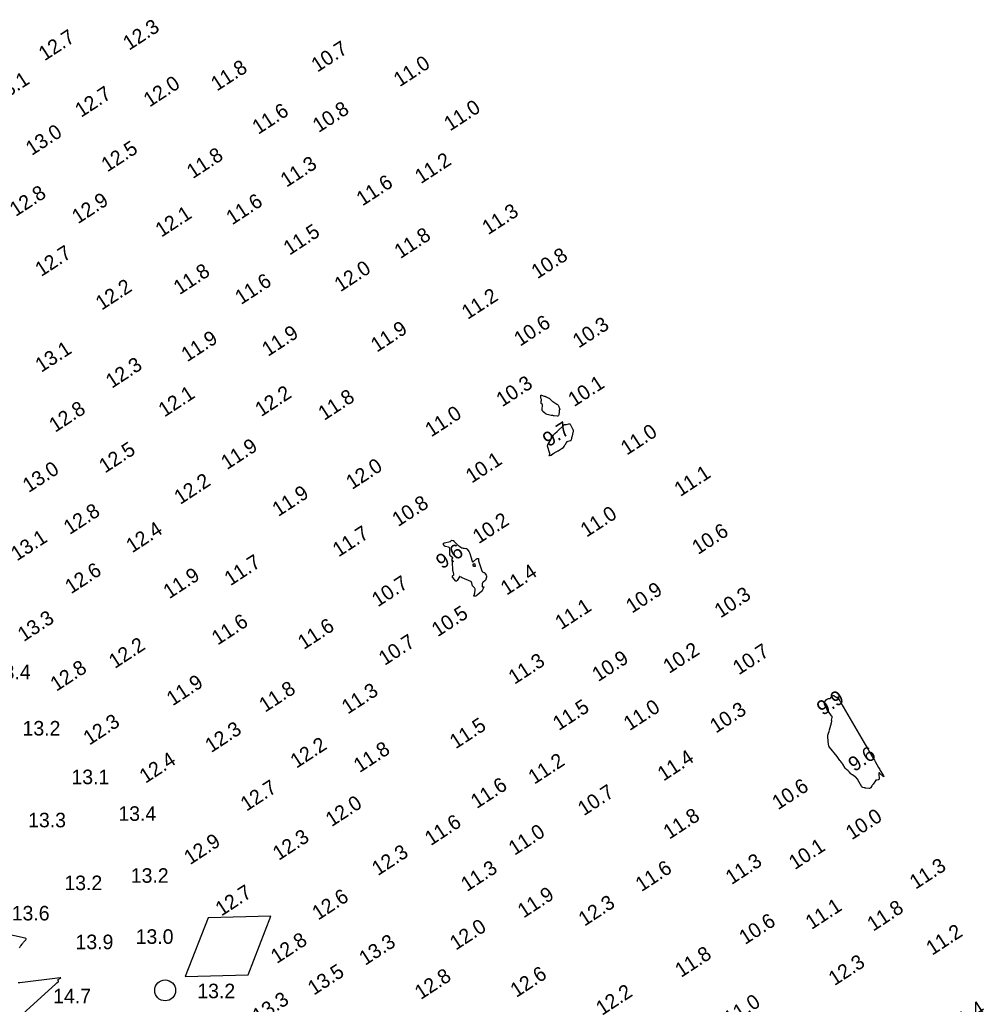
# Model space of a CAD drawing. Extents: x 1023796 to 1112670, y 656573 to 837340.
# Drawn here: x 1101649.4 to 1101981.1, y 687647 to 687985.5 of the extents above; entities that cross this region are included whole.
import ezdxf

# ---------------------------------------------------------------- set-up
doc = ezdxf.new("R2010")
doc.units = 0
for name, color, linetype in [('V-CHAN-CONT-10FT', 7, 'Continuous'), ('V-CHAN-CONT-15FT', 7, 'Continuous'), ('V-CHAN-NAID', 7, 'Continuous'), ('V-TOPO-SOUN', 7, 'Continuous')]:
    doc.layers.add(name, color=color, linetype=linetype)

msp = doc.modelspace()

# ---------------------------------------------------------------- linework, layer by layer
at = {"layer": 'V-CHAN-CONT-10FT'}
for points in [[(1101834.92, 687850.89), (1101834.9, 687850.8), (1101834.89, 687850.71), (1101834.76, 687849.6), (1101834.71, 687849.41), (1101834.61, 687849.28), (1101834.46, 687849.21), (1101834.27, 687849.2), (1101833.19, 687849.3), (1101832.94, 687849.32), (1101832.69, 687849.36), (1101832.44, 687849.4), (1101832.19, 687849.45), (1101830.8, 687849.77), (1101830.58, 687849.83), (1101830.38, 687849.92), (1101830.19, 687850.04), (1101830.01, 687850.18), (1101829.32, 687850.8), (1101829.17, 687850.97), (1101829.08, 687851.15), (1101829.03, 687851.35), (1101829.04, 687851.57), (1101829.23, 687852.96), (1101829.23, 687853.04), (1101829.22, 687853.12), (1101829.18, 687853.18), (1101829.13, 687853.24), (1101828.86, 687853.45), (1101828.81, 687853.51), (1101828.77, 687853.57), (1101828.74, 687853.64), (1101828.73, 687853.72), (1101828.72, 687854.06), (1101828.72, 687854.14), (1101828.73, 687854.21), (1101828.74, 687854.28), (1101828.75, 687854.36), (1101828.82, 687854.64), (1101828.83, 687854.71), (1101828.83, 687854.78), (1101828.82, 687854.85), (1101828.8, 687854.92), (1101828.65, 687855.31), (1101828.62, 687855.4), (1101828.6, 687855.49), (1101828.59, 687855.58), (1101828.58, 687855.68), (1101828.58, 687856.22), (1101828.59, 687856.32), (1101828.63, 687856.38), (1101828.71, 687856.41), (1101828.81, 687856.39), (1101829.77, 687856.09), (1101829.94, 687856.03), (1101830.12, 687855.96), (1101830.29, 687855.89), (1101830.46, 687855.82), (1101831.17, 687855.49), (1101831.32, 687855.42), (1101831.45, 687855.33), (1101831.58, 687855.23), (1101831.7, 687855.11), (1101832.16, 687854.64), (1101832.28, 687854.52), (1101832.4, 687854.42), (1101832.54, 687854.32), (1101832.67, 687854.23), (1101834.12, 687853.33), (1101834.29, 687853.21), (1101834.43, 687853.08), (1101834.54, 687852.92), (1101834.63, 687852.74), (1101835.04, 687851.78), (1101835.07, 687851.69), (1101835.08, 687851.6), (1101835.08, 687851.52), (1101835.06, 687851.43), (1101834.96, 687851.07), (1101834.94, 687850.98)], [(1101839.54, 687844.74), (1101839.57, 687844.67), (1101839.59, 687844.61), (1101839.68, 687844.33), (1101839.7, 687844.26), (1101839.71, 687844.19), (1101839.71, 687844.12), (1101839.7, 687844.05), (1101839.22, 687842), (1101839.19, 687841.87), (1101839.16, 687841.75), (1101839.13, 687841.62), (1101839.1, 687841.5), (1101838.98, 687841), (1101838.93, 687840.88), (1101838.87, 687840.79), (1101838.78, 687840.72), (1101838.67, 687840.67), (1101837.89, 687840.45), (1101837.73, 687840.39), (1101837.58, 687840.3), (1101837.46, 687840.19), (1101837.35, 687840.06), (1101836.8, 687839.23), (1101836.73, 687839.13), (1101836.66, 687839.02), (1101836.6, 687838.91), (1101836.54, 687838.8), (1101836.29, 687838.36), (1101836.22, 687838.26), (1101836.14, 687838.16), (1101836.05, 687838.08), (1101835.95, 687838.01), (1101834.91, 687837.4), (1101834.73, 687837.3), (1101834.54, 687837.19), (1101834.36, 687837.09), (1101834.17, 687836.99), (1101833.3, 687836.53), (1101833.18, 687836.46), (1101833.06, 687836.38), (1101832.94, 687836.29), (1101832.83, 687836.2), (1101832.21, 687835.61), (1101832.2, 687835.61), (1101832.2, 687835.61), (1101832.19, 687835.6), (1101832.18, 687835.6), (1101832.15, 687835.61), (1101832.14, 687835.61), (1101832.14, 687835.61), (1101832.13, 687835.61), (1101832.12, 687835.61), (1101831.38, 687835.49), (1101831.34, 687835.49), (1101831.32, 687835.5), (1101831.33, 687835.51), (1101831.36, 687835.54), (1101831.5, 687835.66), (1101831.54, 687835.7), (1101831.57, 687835.73), (1101831.59, 687835.77), (1101831.61, 687835.82), (1101831.71, 687836.12), (1101831.73, 687836.18), (1101831.73, 687836.25), (1101831.73, 687836.31), (1101831.71, 687836.38), (1101830.94, 687838.84), (1101830.92, 687838.9), (1101830.92, 687838.97), (1101830.92, 687839.03), (1101830.93, 687839.09), (1101831, 687839.34), (1101831.02, 687839.4), (1101831.04, 687839.46), (1101831.07, 687839.52), (1101831.1, 687839.57), (1101832.99, 687842.68), (1101833.08, 687842.82), (1101833.19, 687842.96), (1101833.31, 687843.09), (1101833.44, 687843.21), (1101834.23, 687843.88), (1101834.24, 687843.89), (1101834.26, 687843.9), (1101834.27, 687843.91), (1101834.28, 687843.92), (1101834.31, 687843.97), (1101834.32, 687843.98), (1101834.33, 687843.99), (1101834.34, 687844), (1101834.35, 687844.01), (1101836.57, 687846.25), (1101836.63, 687846.3), (1101836.69, 687846.33), (1101836.77, 687846.34), (1101836.84, 687846.34), (1101837.17, 687846.3), (1101837.25, 687846.3), (1101837.33, 687846.3), (1101837.41, 687846.31), (1101837.48, 687846.33), (1101838.21, 687846.56), (1101838.34, 687846.58), (1101838.46, 687846.56), (1101838.56, 687846.49), (1101838.65, 687846.38), (1101839.48, 687844.87), (1101839.51, 687844.81)], [(1101807.16, 687800.21), (1101807.19, 687800.16), (1101807.2, 687800.1), (1101807.2, 687799.55), (1101807.2, 687799.44), (1101807.22, 687799.32), (1101807.24, 687799.21), (1101807.27, 687799.1), (1101808.26, 687796.06), (1101808.31, 687795.94), (1101808.38, 687795.85), (1101808.46, 687795.77), (1101808.57, 687795.7), (1101809.04, 687795.49), (1101809.15, 687795.43), (1101809.25, 687795.36), (1101809.33, 687795.27), (1101809.4, 687795.16), (1101809.82, 687794.47), (1101809.9, 687794.32), (1101809.94, 687794.16), (1101809.95, 687793.99), (1101809.92, 687793.82), (1101809.74, 687793.09), (1101809.68, 687792.92), (1101809.6, 687792.77), (1101809.49, 687792.64), (1101809.35, 687792.52), (1101808.73, 687792.06), (1101808.6, 687791.95), (1101808.52, 687791.82), (1101808.46, 687791.66), (1101808.44, 687791.5), (1101808.45, 687790.58), (1101808.46, 687790.51), (1101808.49, 687790.47), (1101808.54, 687790.45), (1101808.6, 687790.45), (1101808.9, 687790.5), (1101808.96, 687790.5), (1101808.99, 687790.49), (1101809, 687790.45), (1101808.98, 687790.39), (1101808.56, 687789.53), (1101808.53, 687789.47), (1101808.51, 687789.41), (1101808.48, 687789.35), (1101808.45, 687789.29), (1101808.34, 687789.05), (1101808.31, 687788.99), (1101808.28, 687788.94), (1101808.23, 687788.89), (1101808.19, 687788.85), (1101806.7, 687787.67), (1101806.65, 687787.63), (1101806.6, 687787.59), (1101806.54, 687787.55), (1101806.49, 687787.51), (1101806.26, 687787.35), (1101806.21, 687787.32), (1101806.15, 687787.29), (1101806.08, 687787.28), (1101806.02, 687787.28), (1101805.63, 687787.29), (1101805.56, 687787.3), (1101805.52, 687787.33), (1101805.51, 687787.38), (1101805.53, 687787.45), (1101805.75, 687788.01), (1101805.79, 687788.13), (1101805.83, 687788.25), (1101805.86, 687788.38), (1101805.89, 687788.5), (1101806.04, 687789.43), (1101806.05, 687789.62), (1101806.02, 687789.8), (1101805.94, 687789.96), (1101805.83, 687790.11), (1101805.24, 687790.74), (1101805.14, 687790.86), (1101805.06, 687790.99), (1101805, 687791.13), (1101804.96, 687791.29), (1101804.85, 687791.91), (1101804.8, 687792.05), (1101804.73, 687792.18), (1101804.63, 687792.27), (1101804.5, 687792.35), (1101801.6, 687793.59), (1101801.51, 687793.63), (1101801.41, 687793.68), (1101801.32, 687793.73), (1101801.23, 687793.78), (1101800.87, 687794), (1101800.78, 687794.04), (1101800.71, 687794.04), (1101800.64, 687794.01), (1101800.58, 687793.93), (1101799.86, 687792.65), (1101799.72, 687792.47), (1101799.58, 687792.4), (1101799.42, 687792.44), (1101799.25, 687792.58), (1101798.31, 687793.66), (1101798.27, 687793.71), (1101798.24, 687793.77), (1101798.23, 687793.83), (1101798.23, 687793.9), (1101798.26, 687794.18), (1101798.28, 687794.25), (1101798.3, 687794.31), (1101798.34, 687794.36), (1101798.39, 687794.41), (1101798.64, 687794.61), (1101798.69, 687794.67), (1101798.72, 687794.73), (1101798.73, 687794.79), (1101798.72, 687794.86), (1101798.43, 687795.93), (1101798.38, 687796.14), (1101798.35, 687796.34), (1101798.32, 687796.55), (1101798.29, 687796.76), (1101798.06, 687800.02), (1101798.06, 687800.07), (1101798.08, 687800.12), (1101798.1, 687800.16), (1101798.14, 687800.2), (1101798.35, 687800.34), (1101798.38, 687800.37), (1101798.39, 687800.39), (1101798.38, 687800.42), (1101798.35, 687800.45), (1101798.21, 687800.56), (1101798.17, 687800.59), (1101798.14, 687800.62), (1101798.1, 687800.65), (1101798.07, 687800.68), (1101797.57, 687801.1), (1101797.48, 687801.18), (1101797.42, 687801.28), (1101797.39, 687801.38), (1101797.37, 687801.5), (1101797.34, 687803.56), (1101797.31, 687803.76), (1101797.23, 687803.92), (1101797.09, 687804.03), (1101796.9, 687804.11), (1101795.83, 687804.37), (1101795.73, 687804.4), (1101795.64, 687804.45), (1101795.56, 687804.51), (1101795.49, 687804.59), (1101795.11, 687805.08), (1101795.1, 687805.09), (1101795.1, 687805.1), (1101795.08, 687805.12), (1101795.08, 687805.12), (1101795.08, 687805.13), (1101795.08, 687805.13), (1101795.08, 687805.14), (1101795.13, 687805.43), (1101795.14, 687805.46), (1101795.16, 687805.49), (1101795.18, 687805.51), (1101795.2, 687805.53), (1101795.32, 687805.61), (1101795.35, 687805.62), (1101795.39, 687805.64), (1101795.42, 687805.65), (1101795.45, 687805.66), (1101797.46, 687806.11), (1101797.5, 687806.13), (1101797.55, 687806.15), (1101797.58, 687806.19), (1101797.61, 687806.23), (1101797.72, 687806.42), (1101797.75, 687806.46), (1101797.78, 687806.48), (1101797.83, 687806.5), (1101797.88, 687806.5), (1101798.38, 687806.43), (1101798.48, 687806.41), (1101798.57, 687806.38), (1101798.65, 687806.33), (1101798.73, 687806.26), (1101799.83, 687805.09), (1101799.97, 687804.95), (1101800.12, 687804.81), (1101800.27, 687804.68), (1101800.43, 687804.56), (1101801.4, 687803.88), (1101801.4, 687803.87), (1101801.41, 687803.87), (1101801.42, 687803.87), (1101801.43, 687803.87), (1101801.48, 687803.87), (1101801.49, 687803.88), (1101801.5, 687803.88), (1101801.51, 687803.88), (1101801.52, 687803.88), (1101801.92, 687803.85), (1101801.99, 687803.85), (1101802.06, 687803.84), (1101802.13, 687803.83), (1101802.2, 687803.83), (1101802.85, 687803.74), (1101802.97, 687803.71), (1101803.08, 687803.66), (1101803.18, 687803.59), (1101803.26, 687803.49), (1101803.82, 687802.71), (1101803.93, 687802.54), (1101804.02, 687802.36), (1101804.11, 687802.18), (1101804.17, 687801.99), (1101804.94, 687799.35), (1101805.03, 687799.16), (1101805.14, 687799.07), (1101805.29, 687799.08), (1101805.46, 687799.2), (1101806.48, 687800.12), (1101806.54, 687800.17), (1101806.6, 687800.2), (1101806.67, 687800.22), (1101806.74, 687800.23), (1101807.05, 687800.24), (1101807.12, 687800.23)], [(1101805.46, 687797.51), (1101805.43, 687797.56), (1101805.41, 687797.62), (1101805.35, 687797.99), (1101805.34, 687798.04), (1101805.33, 687798.08), (1101805.32, 687798.17), (1101805.32, 687798.19), (1101805.32, 687798.21), (1101805.33, 687798.23), (1101805.34, 687798.25), (1101805.64, 687798.52), (1101805.69, 687798.55), (1101805.74, 687798.56), (1101805.77, 687798.53), (1101805.8, 687798.48), (1101806.05, 687797.71), (1101806.06, 687797.64), (1101806.04, 687797.59), (1101806, 687797.55), (1101805.93, 687797.53), (1101805.57, 687797.49), (1101805.51, 687797.49)], [(1101944.82, 687724.25), (1101944.74, 687724.19), (1101944.62, 687724.15), (1101944.07, 687724.07), (1101943.94, 687724.04), (1101943.82, 687723.99), (1101943.72, 687723.91), (1101943.63, 687723.81), (1101942.84, 687722.68), (1101942.74, 687722.53), (1101942.64, 687722.38), (1101942.54, 687722.23), (1101942.44, 687722.08), (1101942.06, 687721.47), (1101941.96, 687721.33), (1101941.83, 687721.25), (1101941.68, 687721.2), (1101941.52, 687721.2), (1101940.22, 687721.34), (1101940.11, 687721.36), (1101940, 687721.37), (1101939.89, 687721.4), (1101939.78, 687721.42), (1101939.34, 687721.53), (1101939.24, 687721.56), (1101939.15, 687721.62), (1101939.07, 687721.69), (1101939.01, 687721.77), (1101937.61, 687724.12), (1101937.59, 687724.15), (1101937.58, 687724.18), (1101937.56, 687724.21), (1101937.54, 687724.25), (1101937.48, 687724.37), (1101937.46, 687724.41), (1101937.44, 687724.44), (1101937.42, 687724.47), (1101937.4, 687724.49), (1101937.04, 687724.92), (1101936.96, 687725), (1101936.89, 687725.07), (1101936.81, 687725.13), (1101936.72, 687725.19), (1101935.78, 687725.82), (1101935.63, 687725.92), (1101935.49, 687726.02), (1101935.36, 687726.14), (1101935.23, 687726.26), (1101934.72, 687726.78), (1101934.6, 687726.9), (1101934.48, 687727.01), (1101934.35, 687727.12), (1101934.22, 687727.23), (1101933.71, 687727.67), (1101933.58, 687727.78), (1101933.47, 687727.9), (1101933.36, 687728.03), (1101933.26, 687728.17), (1101932.38, 687729.55), (1101932.3, 687729.66), (1101932.23, 687729.77), (1101932.15, 687729.88), (1101932.07, 687729.99), (1101931.75, 687730.42), (1101931.67, 687730.53), (1101931.59, 687730.63), (1101931.51, 687730.74), (1101931.43, 687730.85), (1101930.47, 687732.16), (1101930.47, 687732.17), (1101930.46, 687732.18), (1101930.45, 687732.2), (1101930.45, 687732.2), (1101930.44, 687732.21), (1101930.44, 687732.21), (1101930.44, 687732.22), (1101927.8, 687735.39), (1101927.79, 687735.41), (1101927.77, 687735.44), (1101927.76, 687735.46), (1101927.75, 687735.49), (1101927.72, 687735.64), (1101927.72, 687735.65), (1101927.72, 687735.67), (1101927.71, 687735.68), (1101927.7, 687735.69), (1101927.66, 687735.73), (1101927.66, 687735.74), (1101927.65, 687735.75), (1101927.64, 687735.76), (1101927.64, 687735.78), (1101927.41, 687737.39), (1101927.38, 687737.61), (1101927.36, 687737.83), (1101927.34, 687738.06), (1101927.33, 687738.28), (1101927.3, 687739.34), (1101927.31, 687739.48), (1101927.32, 687739.62), (1101927.36, 687739.76), (1101927.4, 687739.89), (1101927.65, 687740.49), (1101927.69, 687740.59), (1101927.72, 687740.7), (1101927.75, 687740.8), (1101927.78, 687740.91), (1101927.87, 687741.34), (1101927.89, 687741.45), (1101927.92, 687741.56), (1101927.95, 687741.66), (1101927.98, 687741.77), (1101928.41, 687743.27), (1101928.44, 687743.39), (1101928.47, 687743.5), (1101928.5, 687743.61), (1101928.52, 687743.73), (1101928.66, 687744.37), (1101928.66, 687744.39), (1101928.66, 687744.41), (1101928.65, 687744.44), (1101928.65, 687744.46), (1101928.61, 687744.55), (1101928.6, 687744.57), (1101928.59, 687744.6), (1101928.59, 687744.62), (1101928.59, 687744.65), (1101928.73, 687745.6), (1101928.74, 687745.76), (1101928.71, 687745.91), (1101928.66, 687746.06), (1101928.57, 687746.2), (1101927.45, 687747.66), (1101927.28, 687747.9), (1101927.12, 687748.14), (1101926.98, 687748.4), (1101926.85, 687748.66), (1101926.18, 687750.14), (1101926.15, 687750.2), (1101926.13, 687750.26), (1101926.11, 687750.33), (1101926.1, 687750.39), (1101926.04, 687750.65), (1101926.04, 687750.72), (1101926.05, 687750.78), (1101926.07, 687750.83), (1101926.11, 687750.89), (1101926.85, 687751.74), (1101926.9, 687751.79), (1101926.95, 687751.84), (1101927, 687751.88), (1101927.06, 687751.91), (1101927.3, 687752.04), (1101927.36, 687752.07), (1101927.43, 687752.1), (1101927.49, 687752.11), (1101927.56, 687752.12), (1101927.96, 687752.14), (1101928.04, 687752.16), (1101928.12, 687752.19), (1101928.19, 687752.23), (1101928.26, 687752.29), (1101928.93, 687753.02), (1101929.07, 687753.13), (1101929.21, 687753.18), (1101929.36, 687753.16), (1101929.51, 687753.08), (1101930.49, 687752.38), (1101930.52, 687752.37), (1101930.55, 687752.37), (1101930.56, 687752.39), (1101930.56, 687752.42), (1101930.57, 687752.59), (1101930.57, 687752.63), (1101930.58, 687752.64), (1101930.6, 687752.63), (1101930.62, 687752.61), (1101930.8, 687752.29), (1101930.84, 687752.23), (1101930.88, 687752.16), (1101930.92, 687752.1), (1101930.96, 687752.04), (1101931.42, 687751.26), (1101931.51, 687751.11), (1101931.6, 687750.96), (1101931.69, 687750.81), (1101931.78, 687750.66), (1101939.79, 687736.84), (1101940.12, 687736.28), (1101940.44, 687735.73), (1101940.77, 687735.18), (1101941.09, 687734.62), (1101942.53, 687732.2), (1101942.79, 687731.76), (1101943.05, 687731.31), (1101943.31, 687730.86), (1101943.57, 687730.42), (1101944.72, 687728.43), (1101944.92, 687728.08), (1101945.12, 687727.73), (1101945.32, 687727.39), (1101945.52, 687727.04), (1101946.39, 687725.54), (1101946.51, 687725.31), (1101946.53, 687725.21), (1101946.43, 687725.25), (1101946.23, 687725.41), (1101945.2, 687726.37), (1101944.99, 687726.52), (1101944.84, 687726.54), (1101944.77, 687726.42), (1101944.76, 687726.16), (1101944.87, 687724.47), (1101944.87, 687724.35)]]:
    msp.add_lwpolyline(points, close=True, dxfattribs=at)
at = {"layer": 'V-CHAN-CONT-15FT'}
for points in [[(1101649.35, 687666.45), (1101649.46, 687666.61), (1101649.56, 687666.77), (1101649.68, 687666.92), (1101649.79, 687667.08), (1101650.25, 687667.69), (1101650.37, 687667.84), (1101650.49, 687667.99), (1101650.61, 687668.14), (1101650.73, 687668.29), (1101651.5, 687669.18), (1101651.62, 687669.36), (1101651.63, 687669.5), (1101651.54, 687669.61), (1101651.34, 687669.68), (1101639.18, 687672.34)], [(1101650.42, 687643.59), (1101661.85, 687654.07), (1101661.94, 687654.15), (1101662.03, 687654.23), (1101662.12, 687654.3), (1101662.21, 687654.38), (1101662.7, 687654.76), (1101662.73, 687654.79), (1101662.74, 687654.82), (1101662.75, 687654.86), (1101662.74, 687654.9), (1101662.68, 687655.08), (1101662.67, 687655.12), (1101662.66, 687655.16), (1101662.64, 687655.19), (1101662.64, 687655.23), (1101662.6, 687655.38), (1101662.59, 687655.42), (1101662.6, 687655.45), (1101662.62, 687655.48), (1101662.65, 687655.5), (1101663.42, 687655.96), (1101663.52, 687656.03), (1101663.55, 687656.08), (1101663.5, 687656.1), (1101663.38, 687656.09), (1101649.46, 687654.42), (1101648.91, 687654.4)]]:
    msp.add_lwpolyline(points, dxfattribs=at)
at = {"layer": 'V-CHAN-NAID'}
msp.add_lwpolyline([(1101706.31, 687656.6), (1101727.94, 687657.09), (1101735.8, 687677.25), (1101714.17, 687676.75)], close=True, dxfattribs=at)
msp.add_circle((1101699.43, 687651.78), 3.6, dxfattribs=at)

# ---------------------------------------------------------------- texts
at = {"layer": 'V-TOPO-SOUN'}
for s, p in [('12.3 ', (1101687.02, 687974.77)), ('12.7 ', (1101657.98, 687971.16)), ('10.7 ', (1101751.75, 687967.25)), ('11.8 ', (1101717.23, 687960.76)), ('11.0 ', (1101780.06, 687962.22)), ('13.1 ', (1101642.33, 687956.67)), ('12.0 ', (1101694.07, 687955.27)), ('12.7 ', (1101670.51, 687951.7)), ('11.6 ', (1101731.44, 687945.87)), ('10.8 ', (1101752.21, 687946.49)), ('11.0 ', (1101797.38, 687947.03)), ('13.0 ', (1101653.55, 687938.6)), ('12.5 ', (1101679.54, 687932.94)), ('11.8 ', (1101708.93, 687930.64)), ('11.2 ', (1101787.35, 687928.9)), ('11.3 ', (1101741.15, 687927.69)), ('11.6 ', (1101767.26, 687921.26)), ('12.8 ', (1101648.04, 687917.62)), ('12.9 ', (1101669.46, 687915.12)), ('11.6 ', (1101722.48, 687914.77)), ('12.1 ', (1101698.13, 687910.54)), ('11.3 ', (1101810.48, 687911.35)), ('11.5 ', (1101742.17, 687904.33)), ('11.8 ', (1101780.29, 687903.15)), ('12.7 ', (1101656.8, 687896.98)), ('10.8 ', (1101827.4, 687896.19)), ('12.0 ', (1101759.68, 687891.75)), ('11.8 ', (1101704.37, 687890.75)), ('12.2 ', (1101677.6, 687885.43)), ('11.6 ', (1101725.53, 687887.34)), ('11.2 ', (1101803.45, 687882.25)), ('10.6 ', (1101821.46, 687873.03)), ('10.3 ', (1101841.61, 687872.41)), ('11.9 ', (1101734.79, 687869.52)), ('11.9 ', (1101772.22, 687870.99)), ('11.9 ', (1101707.03, 687867.68)), ('13.1 ', (1101656.83, 687864.05)), ('12.3 ', (1101681.08, 687858.56)), ('10.3 ', (1101815.33, 687852.2)), ('10.1 ', (1101840.03, 687852.24)), ('12.1 ', (1101699.18, 687848.7)), ('12.2 ', (1101732.42, 687848.82)), ('11.8 ', (1101754.11, 687847.54)), ('12.8 ', (1101661.59, 687843.44)), ('11.0 ', (1101790.88, 687841.82)), ('9.7', (1101831.3, 687838.42)), ('11.0 ', (1101858.14, 687835.58)), ('11.9 ', (1101720.71, 687830.61)), ('12.5 ', (1101678.75, 687829.43)), ('12.0 ', (1101763.68, 687823.77)), ('10.1 ', (1101804.83, 687825.96)), ('13.0 ', (1101652.5, 687822.72)), ('11.1 ', (1101876.55, 687821.37)), ('12.2 ', (1101704.6, 687818.63)), ('11.9 ', (1101738.33, 687814.47)), ('10.8 ', (1101779.54, 687811.02)), ('12.8 ', (1101666.58, 687808.27)), ('11.0 ', (1101844.29, 687807.37)), ('10.2 ', (1101807.23, 687805.12)), ('12.4 ', (1101688.07, 687802)), ('11.7 ', (1101759.06, 687800.59)), ('10.6 ', (1101882.65, 687801.41)), ('13.1 ', (1101648.46, 687799.22)), ('9.6', (1101794.62, 687796.43)), ('11.7 ', (1101721.86, 687790.68)), ('12.6 ', (1101667.07, 687787.9)), ('11.4 ', (1101816.84, 687787.43)), ('11.9 ', (1101700.86, 687786.22)), ('10.7 ', (1101772.55, 687783.43)), ('10.9 ', (1101859.92, 687781.23)), ('10.3 ', (1101890.36, 687779.59)), ('10.5 ', (1101793.12, 687773.13)), ('11.1 ', (1101835.57, 687775.57)), ('13.3 ', (1101650.8, 687771.49)), ('11.6 ', (1101717.49, 687770.28)), ('11.6 ', (1101747.12, 687768.77)), ('10.7 ', (1101774.91, 687763.29)), ('12.2 ', (1101682.13, 687762.24)), ('10.2 ', (1101872.71, 687760.53)), ('10.7 ', (1101896.66, 687760.04)), ('11.3 ', (1101819.53, 687756.79)), ('10.9 ', (1101848.3, 687757.71)), ('12.8 ', (1101662.02, 687754.39)), ('11.9 ', (1101702.01, 687749.41)), ('11.8 ', (1101733.8, 687747.21)), ('11.3 ', (1101762.21, 687746.55)), ('9.9', (1101925.52, 687746.07)), ('11.5 ', (1101834.79, 687740.91)), ('11.0 ', (1101859.12, 687740.87)), ('10.3 ', (1101888.79, 687740.02)), ('12.3 ', (1101673.37, 687735.89)), ('12.3 ', (1101715.23, 687733.3)), ('11.5 ', (1101799.32, 687734.61)), ('12.2 ', (1101744.56, 687727.95)), ('11.8 ', (1101766.28, 687726.44)), ('12.4 ', (1101692.66, 687722.77)), ('11.2 ', (1101826.35, 687722.44)), ('11.4 ', (1101870.78, 687723.55)), ('9.6', (1101936.38, 687726.78)), ('12.7 ', (1101727.4, 687713.19)), ('11.6 ', (1101806.57, 687714.08)), ('10.6 ', (1101910.18, 687713.68)), ('10.7 ', (1101843.38, 687711.61)), ('12.0 ', (1101756.66, 687707.86)), ('11.8 ', (1101872.78, 687703.54)), ('10.0 ', (1101935.5, 687703.33)), ('11.6 ', (1101790.76, 687701.35)), ('12.3 ', (1101738.49, 687696.26)), ('11.0 ', (1101819.56, 687698.02)), ('12.9 ', (1101707.98, 687694.78)), ('10.1 ', (1101915.92, 687693.09)), ('12.3 ', (1101772.58, 687691.01)), ('11.3 ', (1101803.19, 687685.56)), ('11.6 ', (1101863.2, 687685.54)), ('11.3 ', (1101894.17, 687687.96)), ('11.3 ', (1101957.46, 687686.35)), ('12.7 ', (1101718.78, 687677.13)), ('12.6 ', (1101752.04, 687675.73)), ('11.9 ', (1101822.68, 687676.47)), ('12.3 ', (1101843.61, 687673.65)), ('11.1 ', (1101921.66, 687672.52)), ('11.8 ', (1101942.86, 687671.91)), ('12.0 ', (1101799.38, 687665.41)), ('10.6 ', (1101898.83, 687667.33)), ('11.2 ', (1101963.13, 687663.65)), ('12.8 ', (1101737.81, 687660.79)), ('13.3 ', (1101768.19, 687660.17)), ('11.8 ', (1101876.81, 687656.03)), ('12.3 ', (1101929.57, 687653.21)), ('13.5 ', (1101750.53, 687649.93)), ('12.8 ', (1101787.31, 687648.42)), ('12.6 ', (1101820.18, 687649.15)), ('12.2 ', (1101849.62, 687642.98)), ('13.3 ', (1101731.51, 687640.39)), ('11.0 ', (1101893.61, 687639.55)), ('11.4 ', (1101970.88, 687637.2))]:
    msp.add_text(s, height=5, rotation=33.0949, dxfattribs=at).set_placement(p)
for s, p in [('13.4 ', (1101640.18, 687758.75)), ('13.2 ', (1101650.41, 687739.39)), ('13.1 ', (1101667.22, 687722.66)), ('13.3 ', (1101652.32, 687707.83)), ('13.4 ', (1101683.35, 687710.06)), ('13.2 ', (1101687.62, 687688.77)), ('13.2 ', (1101664.78, 687686.24)), ('13.6 ', (1101646.68, 687675.81)), ('13.0 ', (1101689.29, 687667.77)), ('13.9 ', (1101668.62, 687665.94)), ('14.7 ', (1101660.94, 687647.33)), ('13.2 ', (1101710.49, 687649.07))]:
    msp.add_text(s, height=5, dxfattribs=at).set_placement(p)

doc.saveas('drawing.dxf')
